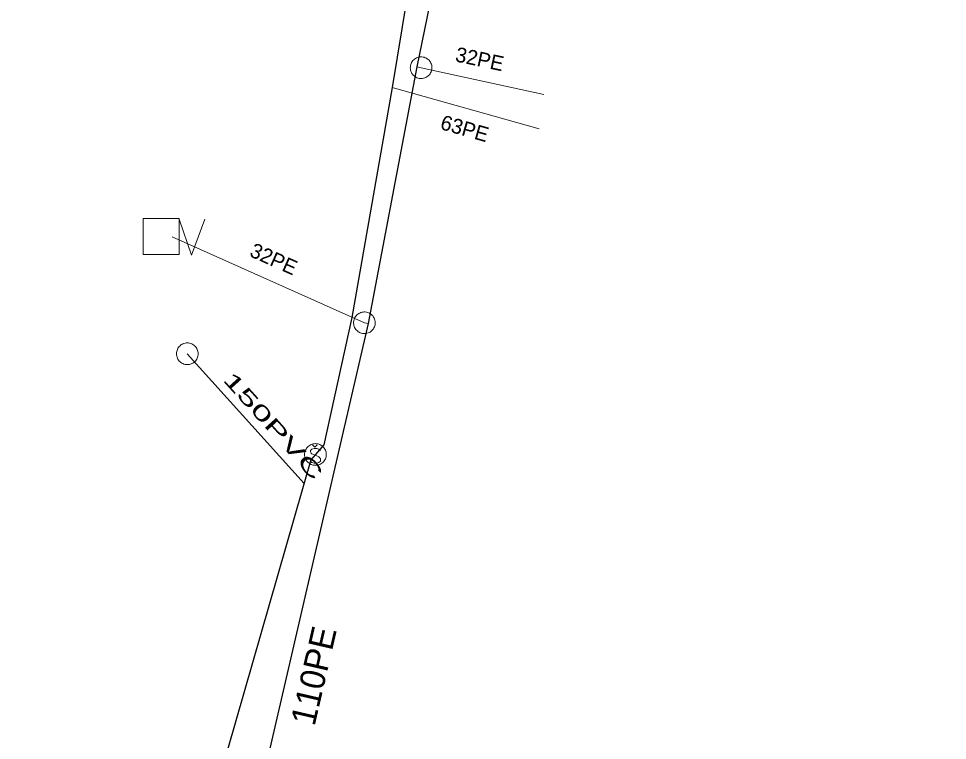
# Model space of a CAD drawing. Extents: x -741806 to -738704, y -1059275 to -1055387.
# Drawn here: x -740320.63 to -740283.13, y -1057258.02 to -1057228.85 of the extents above; entities that cross this region are included whole.
import ezdxf

# ---------------------------------------------------------------- set-up
doc = ezdxf.new("R2010")
doc.units = 0
doc.header["$LTSCALE"] = 0.4
for name, color, linetype, lineweight in [('2', 7, 'Continuous', 25), ('21', 7, 'Continuous', 13), ('3', 7, 'Continuous', 13), ('51', 7, 'Continuous', 13), ('52', 7, 'Continuous', 25), ('56', 7, 'Continuous', 13), ('60', 7, 'Continuous', 13)]:
    doc.layers.add(name, color=color, linetype=linetype, lineweight=lineweight)
for name, color, linetype in [('53', 7, 'Continuous'), ('54', 7, 'Continuous'), ('55', 7, 'Continuous')]:
    doc.layers.add(name, color=color, linetype=linetype)

msp = doc.modelspace()

# ---------------------------------------------------------------- linework, layer by layer
at = {"layer": '2'}
for points in [[(-740285.949, -1057197.84), (-740290.513, -1057204.772), (-740294.12, -1057210.94), (-740300.07, -1057216.52), (-740301.579, -1057218.07), (-740303.1, -1057220.48), (-740304.059, -1057223.3), (-740304.57, -1057225.659), (-740305.55, -1057231.639), (-740307.182, -1057240.935), (-740308.309, -1057246.08), (-740308.647, -1057246.469)], [(-740308.647, -1057246.469), (-740308.829, -1057246.679), (-740320.633, -1057287.799)]]:
    msp.add_lwpolyline(points, dxfattribs=at)
at = {"layer": '21'}
for points in [[(-740304.539, -1057230.81), (-740304.379, -1057230.84), (-740299.42, -1057231.929)], [(-740306.51, -1057241.179), (-740306.67, -1057241.149), (-740314.43, -1057237.669)]]:
    msp.add_lwpolyline(points, dxfattribs=at)
at = {"layer": '3'}
for q in [(-740308.77, -1057246.077), (-740308.572, -1057246.077)]:
    msp.add_line((-740308.671, -1057246.176), q, dxfattribs=at)
for points in [[(-740313.527, -1057242.725), (-740313.496, -1057242.692), (-740313.467, -1057242.657), (-740313.441, -1057242.618), (-740313.421, -1057242.578), (-740313.404, -1057242.535), (-740313.392, -1057242.49), (-740313.385, -1057242.445), (-740313.382, -1057242.4), (-740313.386, -1057242.354), (-740313.392, -1057242.309), (-740313.404, -1057242.265), (-740313.42, -1057242.221), (-740313.441, -1057242.181), (-740313.466, -1057242.142), (-740313.495, -1057242.107), (-740313.527, -1057242.074), (-740313.563, -1057242.046), (-740313.601, -1057242.02), (-740313.642, -1057242), (-740313.685, -1057241.983), (-740313.729, -1057241.972), (-740313.773, -1057241.964), (-740313.82, -1057241.962), (-740313.865, -1057241.964), (-740313.911, -1057241.971), (-740313.955, -1057241.984), (-740313.998, -1057241.999), (-740314.039, -1057242.02), (-740314.077, -1057242.045), (-740314.113, -1057242.074), (-740314.145, -1057242.106), (-740314.174, -1057242.141), (-740314.199, -1057242.18), (-740314.22, -1057242.222), (-740314.236, -1057242.263), (-740314.248, -1057242.308), (-740314.255, -1057242.353), (-740314.258, -1057242.4), (-740314.255, -1057242.444), (-740314.248, -1057242.489), (-740314.236, -1057242.534), (-740314.22, -1057242.577), (-740314.2, -1057242.618), (-740314.175, -1057242.656), (-740314.146, -1057242.692), (-740314.113, -1057242.724), (-740314.078, -1057242.753), (-740314.04, -1057242.778), (-740313.998, -1057242.799), (-740313.955, -1057242.815), (-740313.911, -1057242.827), (-740313.866, -1057242.835), (-740313.821, -1057242.836), (-740313.775, -1057242.835), (-740313.729, -1057242.827), (-740313.685, -1057242.815), (-740313.643, -1057242.799), (-740313.601, -1057242.778), (-740313.563, -1057242.753), (-740313.528, -1057242.725)], [(-740308.209, -1057246.469), (-740308.212, -1057246.424), (-740308.219, -1057246.379), (-740308.231, -1057246.334), (-740308.247, -1057246.292), (-740308.268, -1057246.251), (-740308.293, -1057246.212), (-740308.322, -1057246.177), (-740308.354, -1057246.144), (-740308.39, -1057246.116), (-740308.428, -1057246.091), (-740308.469, -1057246.07), (-740308.512, -1057246.053), (-740308.556, -1057246.042), (-740308.601, -1057246.034), (-740308.647, -1057246.032), (-740308.693, -1057246.034), (-740308.738, -1057246.042), (-740308.782, -1057246.053), (-740308.825, -1057246.07), (-740308.866, -1057246.091), (-740308.904, -1057246.116), (-740308.939, -1057246.144), (-740308.972, -1057246.177), (-740309.001, -1057246.212), (-740309.026, -1057246.251), (-740309.046, -1057246.292), (-740309.063, -1057246.334), (-740309.075, -1057246.379), (-740309.082, -1057246.424), (-740309.084, -1057246.47), (-740309.082, -1057246.515), (-740309.075, -1057246.56), (-740309.063, -1057246.605), (-740309.046, -1057246.648), (-740309.026, -1057246.688), (-740309.001, -1057246.727), (-740308.972, -1057246.762), (-740308.939, -1057246.795), (-740308.904, -1057246.823), (-740308.866, -1057246.848), (-740308.825, -1057246.869), (-740308.782, -1057246.886), (-740308.738, -1057246.898), (-740308.693, -1057246.905), (-740308.647, -1057246.907), (-740308.601, -1057246.905), (-740308.556, -1057246.898), (-740308.512, -1057246.886), (-740308.469, -1057246.869), (-740308.428, -1057246.848), (-740308.39, -1057246.823), (-740308.354, -1057246.795), (-740308.322, -1057246.762), (-740308.293, -1057246.727), (-740308.268, -1057246.688), (-740308.247, -1057246.647), (-740308.231, -1057246.605), (-740308.219, -1057246.56), (-740308.212, -1057246.515), (-740308.209, -1057246.47)], [(-740308.447, -1057246.306), (-740308.504, -1057246.249), (-740308.589, -1057246.221), (-740308.703, -1057246.221), (-740308.788, -1057246.249), (-740308.849, -1057246.306), (-740308.849, -1057246.363), (-740308.821, -1057246.419), (-740308.788, -1057246.448), (-740308.731, -1057246.476), (-740308.561, -1057246.533), (-740308.504, -1057246.566), (-740308.476, -1057246.594), (-740308.447, -1057246.651), (-740308.447, -1057246.736), (-740308.504, -1057246.793), (-740308.589, -1057246.821), (-740308.703, -1057246.821), (-740308.788, -1057246.793), (-740308.849, -1057246.736)]]:
    msp.add_lwpolyline(points, dxfattribs=at)
at = {"layer": '51'}
for points in [[(-740303.949, -1057230.921), (-740303.943, -1057230.876), (-740303.941, -1057230.83), (-740303.945, -1057230.784), (-740303.953, -1057230.74), (-740303.966, -1057230.696), (-740303.983, -1057230.653), (-740304.005, -1057230.613), (-740304.031, -1057230.575), (-740304.061, -1057230.54), (-740304.094, -1057230.509), (-740304.13, -1057230.481), (-740304.169, -1057230.456), (-740304.21, -1057230.436), (-740304.253, -1057230.421), (-740304.298, -1057230.41), (-740304.344, -1057230.404), (-740304.389, -1057230.403), (-740304.435, -1057230.406), (-740304.48, -1057230.415), (-740304.524, -1057230.428), (-740304.566, -1057230.446), (-740304.607, -1057230.467), (-740304.644, -1057230.493), (-740304.679, -1057230.522), (-740304.711, -1057230.556), (-740304.739, -1057230.592), (-740304.763, -1057230.631), (-740304.783, -1057230.673), (-740304.798, -1057230.716), (-740304.809, -1057230.76), (-740304.815, -1057230.805), (-740304.816, -1057230.851), (-740304.813, -1057230.897), (-740304.805, -1057230.941), (-740304.791, -1057230.985), (-740304.774, -1057231.028), (-740304.752, -1057231.068), (-740304.727, -1057231.106), (-740304.696, -1057231.141), (-740304.664, -1057231.172), (-740304.627, -1057231.2), (-740304.588, -1057231.225), (-740304.547, -1057231.244), (-740304.504, -1057231.26), (-740304.459, -1057231.27), (-740304.414, -1057231.277), (-740304.368, -1057231.277), (-740304.323, -1057231.275), (-740304.277, -1057231.266), (-740304.233, -1057231.253), (-740304.191, -1057231.235), (-740304.151, -1057231.214), (-740304.113, -1057231.188), (-740304.078, -1057231.159), (-740304.046, -1057231.125), (-740304.018, -1057231.089), (-740303.995, -1057231.05), (-740303.975, -1057231.008), (-740303.96, -1057230.965), (-740303.949, -1057230.922)], [(-740307.099, -1057241.067), (-740307.105, -1057241.112), (-740307.107, -1057241.158), (-740307.103, -1057241.204), (-740307.095, -1057241.248), (-740307.082, -1057241.292), (-740307.065, -1057241.335), (-740307.043, -1057241.375), (-740307.017, -1057241.413), (-740306.987, -1057241.448), (-740306.954, -1057241.479), (-740306.918, -1057241.507), (-740306.879, -1057241.532), (-740306.838, -1057241.552), (-740306.795, -1057241.567), (-740306.75, -1057241.578), (-740306.704, -1057241.584), (-740306.659, -1057241.585), (-740306.613, -1057241.582), (-740306.568, -1057241.573), (-740306.524, -1057241.56), (-740306.482, -1057241.542), (-740306.441, -1057241.521), (-740306.404, -1057241.495), (-740306.369, -1057241.466), (-740306.337, -1057241.432), (-740306.309, -1057241.396), (-740306.285, -1057241.357), (-740306.265, -1057241.315), (-740306.25, -1057241.272), (-740306.239, -1057241.228), (-740306.233, -1057241.183), (-740306.232, -1057241.137), (-740306.235, -1057241.091), (-740306.243, -1057241.047), (-740306.257, -1057241.003), (-740306.274, -1057240.96), (-740306.296, -1057240.92), (-740306.321, -1057240.882), (-740306.352, -1057240.847), (-740306.384, -1057240.816), (-740306.421, -1057240.788), (-740306.46, -1057240.763), (-740306.501, -1057240.744), (-740306.544, -1057240.728), (-740306.589, -1057240.718), (-740306.634, -1057240.711), (-740306.68, -1057240.711), (-740306.725, -1057240.713), (-740306.771, -1057240.722), (-740306.815, -1057240.735), (-740306.857, -1057240.753), (-740306.897, -1057240.774), (-740306.935, -1057240.8), (-740306.97, -1057240.829), (-740307.002, -1057240.863), (-740307.03, -1057240.899), (-740307.053, -1057240.938), (-740307.073, -1057240.98), (-740307.088, -1057241.023), (-740307.099, -1057241.066)]]:
    msp.add_lwpolyline(points, dxfattribs=at)
at = {"layer": '52'}
msp.add_lwpolyline([(-740317.443, -1057290.145), (-740317.35, -1057289.69), (-740316.219, -1057284.629), (-740312.52, -1057267.659), (-740311.399, -1057262.36), (-740306.51, -1057241.179), (-740304.539, -1057230.81), (-740303.309, -1057224.83), (-740302.359, -1057220.52), (-740301.14, -1057219.159), (-740299.39, -1057217.389), (-740295.62, -1057213.96), (-740293.44, -1057211.81), (-740283.129, -1057198.97)], dxfattribs=at)
at = {"layer": '56'}
for p, q in [((-740299.609, -1057233.31), (-740305.55, -1057231.639)), ((-740313.82, -1057242.399), (-740309.106, -1057247.644))]:
    msp.add_line(p, q, dxfattribs=at)
at = {"layer": '60'}
msp.add_lwpolyline([(-740315.605, -1057238.39), (-740315.605, -1057236.938), (-740314.153, -1057236.938), (-740314.153, -1057238.39)], close=True, dxfattribs=at)
msp.add_lwpolyline([(-740314.147, -1057236.955), (-740313.652, -1057238.416), (-740313.112, -1057236.955)], dxfattribs=at)

# ---------------------------------------------------------------- texts
at = {"layer": '53'}
msp.add_text('110PE ', height=1, rotation=77, dxfattribs=at).set_placement((-740308.684, -1057257.479))
at = {"layer": '54'}
for rotation, p in [(348, (-740303.035, -1057230.579)), (336, (-740311.347, -1057238.443))]:
    msp.add_text('32PE', height=0.6, rotation=rotation, dxfattribs=at).set_placement(p)
at = {"layer": '55'}
msp.add_text('63PE', height=0.6, rotation=344, dxfattribs=at).set_placement((-740303.645, -1057233.313))
at = {"layer": '55', "width": 1.85}
msp.add_text('150PVC', height=0.6, rotation=312, dxfattribs=at).set_placement((-740312.42, -1057243.461))

doc.saveas('drawing.dxf')
